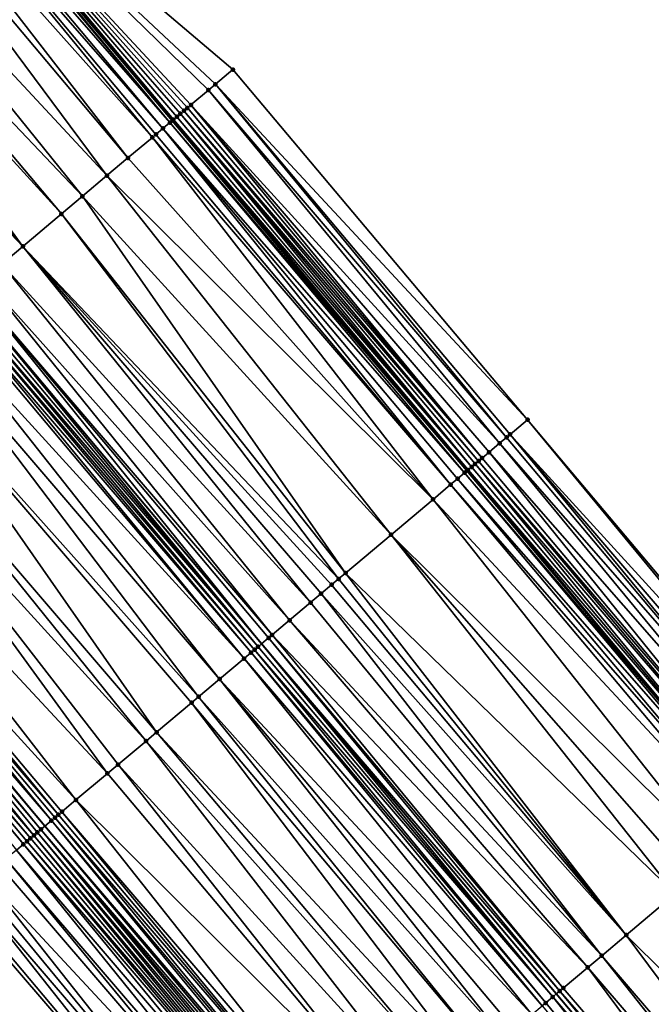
# Model space of a CAD drawing. Header units: feet. Extents: x 2004186 to 2014793, y 836912 to 864902.
# Tile 451 of 656: x 2008059 to 2008087, y 851182 to 851225. Entities that reach past the tile are written whole.
import ezdxf

# ---------------------------------------------------------------- set-up
doc = ezdxf.new("R2010")
doc.units = ezdxf.units.FT
doc.header["$LTSCALE"] = 100
doc.header["$MEASUREMENT"] = 0
for name, color, linetype, lineweight in [('EP_Travel Lane', 5, 'Continuous', 40), ('GPL_Skip Line', 2, 'Continuous', 40), ('Road Shots', 4, 'Continuous', 200), ('Road X-Section', 30, 'Continuous', 13)]:
    doc.layers.add(name, color=color, linetype=linetype, lineweight=lineweight)
doc.layers.add('I-77 SB_MM21-27-Surface-Border', color=7, linetype='Continuous')
doc.layers.add('I-77 SB_MM21-27-Surface-TIN', color=7, linetype='Continuous')

msp = doc.modelspace()

# ---------------------------------------------------------------- linework, layer by layer
at = {"layer": 'EP_Travel Lane'}
for points in [[(2008137.537942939, 851097.8331091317, 431.5089048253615), (2008124.675411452, 851113.1481783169, 431.575924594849), (2008111.81300933, 851128.4630934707, 431.6940132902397), (2008098.950484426, 851143.7781548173, 431.7636693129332), (2008086.087955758, 851159.0932206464, 431.8318016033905), (2008073.225452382, 851174.40825636, 431.9099365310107), (2008060.362915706, 851189.723331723, 431.9749316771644), (2008047.50041343, 851205.0383661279, 432.0535116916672), (2008034.631095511, 851220.3639636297, 432.1334732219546), (2008021.77051637, 851235.6806376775, 432.2042453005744), (2008008.909944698, 851250.9973028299, 432.2782814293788), (2007996.049402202, 851266.3139332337, 432.3652267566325), (2007983.188806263, 851281.6306272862, 432.4285804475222), (2007970.328254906, 851296.9472682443, 432.5115823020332), (2007957.471429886, 851312.2471085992, 432.5908229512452), (2007944.582377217, 851327.5398192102, 432.6646370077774), (2007931.693373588, 851342.8324716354, 432.7575893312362)], [(2008168.975943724, 851098.1519563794, 431.4982138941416), (2008156.096774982, 851113.4519299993, 431.5766778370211), (2008143.21474056, 851128.7505422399, 431.6521320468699), (2008130.332736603, 851144.0491183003, 431.7395682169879), (2008117.450719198, 851159.3477103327, 431.8216904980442), (2008104.568692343, 851174.6463135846, 431.9001265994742), (2008091.686671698, 851189.9449094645, 431.9809875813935), (2008078.804630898, 851205.2435292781, 432.0539081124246), (2008065.922593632, 851220.5421448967, 432.1282099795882), (2008053.047098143, 851235.83065197, 432.1888794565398), (2008040.16320563, 851251.1277078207, 432.2679132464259), (2008027.279285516, 851266.4247964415, 432.3348183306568), (2008014.395405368, 851281.7218376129, 432.4192990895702), (2008001.5114632, 851297.0189524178, 432.476463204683), (2007988.627579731, 851312.3159975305, 432.5595114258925), (2007975.73898233, 851327.6280326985, 432.6249434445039), (2007962.876371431, 851342.9429631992, 432.7072219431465)]]:
    msp.add_polyline3d(points, dxfattribs=at)
at = {"layer": 'GPL_Skip Line'}
msp.add_polyline3d([(2008147.100408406, 851105.8798665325, 431.7113844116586), (2008134.222225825, 851121.1818336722, 431.7648427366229), (2008121.344210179, 851136.4836024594, 431.8840917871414), (2008108.466087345, 851151.7854986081, 431.9610968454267), (2008095.58793975, 851167.0874241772, 432.0283434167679), (2008082.709818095, 851182.3893189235, 432.1058136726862), (2008069.831709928, 851197.6911976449, 432.1885990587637), (2008056.953592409, 851212.9930874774, 432.2676991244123), (2008044.085184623, 851228.3031301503, 432.3476371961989), (2008031.222611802, 851243.6181908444, 432.4051257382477), (2008018.360092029, 851258.933188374, 432.4860234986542), (2008005.497594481, 851274.2481594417, 432.576728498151), (2007992.634994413, 851289.5632525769, 432.6221940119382), (2007979.772513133, 851304.878204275, 432.7200773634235), (2007966.90585172, 851320.1897797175, 432.7869067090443), (2007954.024274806, 851335.4887410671, 432.8691550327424)], dxfattribs=at)
at = {"layer": 'I-77 SB_MM21-27-Surface-Border', "color": 3, "linetype": 'ByBlock', "lineweight": -2}
for points in [[(2008135.776214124, 851096.3508253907, 431.4326714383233), (2008122.285934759, 851111.1376832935, 431.4796372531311), (2008109.86700663, 851126.8257662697, 431.6096192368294), (2008096.223667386, 851141.4838892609, 431.6409532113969), (2008082.886435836, 851156.3994964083, 431.6988415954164), (2008069.549164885, 851171.3151503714, 431.7412308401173), (2008056.517974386, 851186.4883208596, 431.7994881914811), (2008043.48677521, 851201.6615016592, 431.8543413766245), (2008030.606952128, 851216.9851245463, 431.9389049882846), (2008017.744442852, 851232.3001095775, 432.0244525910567), (2008005.035125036, 851247.7436729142, 432.127716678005), (2007992.325728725, 851263.1873297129, 432.1963884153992), (2007980.229009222, 851279.1454057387, 432.2968142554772), (2007966.906955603, 851294.0746200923, 432.3422845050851), (2007954.206657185, 851309.4991080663, 432.4166527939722), (2007943.161217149, 851326.3435795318, 432.5948221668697), (2007928.902533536, 851340.4834130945, 432.6035310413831)], [(2007977.767407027, 851329.336725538, 432.475256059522), (2007990.798725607, 851314.140096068, 432.4224696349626), (2008004.120595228, 851299.2111007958, 432.2957558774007), (2008016.983180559, 851283.8960252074, 432.2437961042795), (2008029.998765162, 851268.7097567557, 432.1247981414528), (2008042.861319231, 851253.3947183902, 432.0590101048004), (2008053.120732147, 851235.8925228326, 432.1827313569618), (2008068.582184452, 851222.7816445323, 431.8991331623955), (2008081.460352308, 851207.4796948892, 431.8398852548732), (2008094.338488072, 851192.1777833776, 431.7679758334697), (2008106.604688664, 851176.3605705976, 431.7532943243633), (2008119.941802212, 851161.4451036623, 431.6488435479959), (2008132.360941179, 851145.7567701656, 431.6019749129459), (2008144.933063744, 851130.197262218, 431.5407028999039), (2008157.964156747, 851115.0242075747, 431.4439957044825), (2008171.606978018, 851100.3674021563, 431.3233325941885)]]:
    msp.add_polyline3d(points, dxfattribs=at)
at = {"layer": 'I-77 SB_MM21-27-Surface-TIN', "color": 128, "linetype": 'ByBlock', "lineweight": -2}
for points in [[(2008053.120732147, 851235.8925228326, 432.1827313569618), (2008053.047098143, 851235.83065197, 432.1888794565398), (2008065.922593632, 851220.5421448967, 432.1282099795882)], [(2008065.98141055, 851220.5916728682, 432.122875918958), (2008053.120732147, 851235.8925228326, 432.1827313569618), (2008065.922593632, 851220.5421448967, 432.1282099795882)], [(2008067.817282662, 851222.1374975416, 431.9774370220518), (2008053.120732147, 851235.8925228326, 432.1827313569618), (2008067.511301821, 851221.8798626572, 432.0008273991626)], [(2008067.511301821, 851221.8798626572, 432.0008273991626), (2008053.120732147, 851235.8925228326, 432.1827313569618), (2008066.746404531, 851221.2357103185, 432.0809050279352)], [(2008066.746404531, 851221.2357103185, 432.0809050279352), (2008053.120732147, 851235.8925228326, 432.1827313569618), (2008066.593429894, 851221.106874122, 432.0988206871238)], [(2008066.593429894, 851221.106874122, 432.0988206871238), (2008053.120732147, 851235.8925228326, 432.1827313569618), (2008066.440443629, 851220.9780517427, 432.1121534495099)], [(2008066.440443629, 851220.9780517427, 432.1121534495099), (2008053.120732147, 851235.8925228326, 432.1827313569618), (2008066.287439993, 851220.8492500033, 432.1186401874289)], [(2008066.287439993, 851220.8492500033, 432.1186401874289), (2008053.120732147, 851235.8925228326, 432.1827313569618), (2008066.134415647, 851220.7204728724, 432.1169646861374)], [(2008066.134415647, 851220.7204728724, 432.1169646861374), (2008053.120732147, 851235.8925228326, 432.1827313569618), (2008065.98141055, 851220.5916728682, 432.122875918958)], [(2008067.817282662, 851222.1374975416, 431.9774370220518), (2008068.582184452, 851222.7816445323, 431.8991331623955), (2008053.120732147, 851235.8925228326, 432.1827313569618)], [(2008065.522409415, 851220.205256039, 432.1461874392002), (2008052.661337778, 851235.5065735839, 432.208878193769), (2008052.355049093, 851235.249304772, 432.214936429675)], [(2008065.828425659, 851220.4628488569, 432.1367499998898), (2008052.967609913, 851235.7638621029, 432.1955163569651), (2008052.661337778, 851235.5065735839, 432.208878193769)], [(2008065.828425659, 851220.4628488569, 432.1367499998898), (2008052.661337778, 851235.5065735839, 432.208878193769), (2008065.522409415, 851220.205256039, 432.1461874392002)], [(2008065.828425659, 851220.4628488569, 432.1367499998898), (2008053.047098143, 851235.83065197, 432.1888794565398), (2008052.967609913, 851235.7638621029, 432.1955163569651)], [(2008065.828425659, 851220.4628488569, 432.1367499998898), (2008065.922593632, 851220.5421448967, 432.1282099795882), (2008053.047098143, 851235.83065197, 432.1888794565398)], [(2008065.063358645, 851219.8188981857, 432.1499374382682), (2008052.355049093, 851235.249304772, 432.214936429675), (2008051.742487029, 851234.7347489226, 432.233807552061)], [(2008065.522409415, 851220.205256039, 432.1461874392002), (2008052.355049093, 851235.249304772, 432.214936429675), (2008065.216367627, 851219.947693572, 432.1455579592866)], [(2008065.216367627, 851219.947693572, 432.1455579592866), (2008052.355049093, 851235.249304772, 432.214936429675), (2008065.063358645, 851219.8188981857, 432.1499374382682)], [(2008063.992279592, 851218.9173497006, 432.1742195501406), (2008051.742487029, 851234.7347489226, 432.233807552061), (2008051.12991111, 851234.22020957, 432.2465646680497)], [(2008065.063358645, 851219.8188981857, 432.1499374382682), (2008051.742487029, 851234.7347489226, 432.233807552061), (2008063.992279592, 851218.9173497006, 432.1742195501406)], [(2008063.074190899, 851218.1446187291, 432.1867827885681), (2008051.12991111, 851234.22020957, 432.2465646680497), (2008049.445311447, 851232.8052452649, 432.2746370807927)], [(2008063.992279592, 851218.9173497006, 432.1742195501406), (2008051.12991111, 851234.22020957, 432.2465646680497), (2008063.074190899, 851218.1446187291, 432.1867827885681)], [(2008062.003085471, 851217.2431015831, 432.2006702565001), (2008049.445311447, 851232.8052452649, 432.2746370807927), (2008048.220129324, 851231.7762026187, 432.2867875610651)], [(2008063.074190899, 851218.1446187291, 432.1867827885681), (2008049.445311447, 851232.8052452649, 432.2746370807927), (2008062.003085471, 851217.2431015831, 432.2006702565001)], [(2008061.084987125, 851216.4703820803, 432.2094294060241), (2008048.220129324, 851231.7762026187, 432.2867875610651), (2008047.607540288, 851231.2616788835, 432.2937569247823)], [(2008062.003085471, 851217.2431015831, 432.2006702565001), (2008048.220129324, 851231.7762026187, 432.2867875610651), (2008061.084987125, 851216.4703820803, 432.2094294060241)], [(2008059.401820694, 851215.0537131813, 432.2309532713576), (2008047.607540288, 851231.2616788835, 432.2937569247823), (2008046.535505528, 851230.3612670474, 432.3042109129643)], [(2008061.084987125, 851216.4703820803, 432.2094294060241), (2008047.607540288, 851231.2616788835, 432.2937569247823), (2008059.401820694, 851215.0537131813, 432.2309532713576)], [(2008059.401820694, 851215.0537131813, 432.2309532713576), (2008046.535505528, 851230.3612670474, 432.3042109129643), (2008045.616633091, 851229.5894682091, 432.3195699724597)], [(2008059.401820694, 851215.0537131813, 432.2309532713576), (2008045.616633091, 851229.5894682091, 432.3195699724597), (2008058.483740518, 851214.2809720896, 432.246873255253)], [(2008067.817282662, 851222.1374975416, 431.9774370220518), (2008081.460352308, 851207.4796948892, 431.8398852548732), (2008068.582184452, 851222.7816445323, 431.8991331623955)], [(2008067.817282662, 851222.1374975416, 431.9774370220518), (2008067.511301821, 851221.8798626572, 432.0008273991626), (2008080.542431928, 851206.7067639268, 431.9187814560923)], [(2008067.817282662, 851222.1374975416, 431.9774370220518), (2008080.695424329, 851206.8355790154, 431.9078671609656), (2008081.460352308, 851207.4796948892, 431.8398852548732)], [(2008067.817282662, 851222.1374975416, 431.9774370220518), (2008080.542431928, 851206.7067639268, 431.9187814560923), (2008080.695424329, 851206.8355790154, 431.9078671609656)], [(2008067.511301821, 851221.8798626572, 432.0008273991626), (2008066.746404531, 851221.2357103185, 432.0809050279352), (2008080.236466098, 851206.4491112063, 431.9480873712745)], [(2008067.511301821, 851221.8798626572, 432.0008273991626), (2008080.236466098, 851206.4491112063, 431.9480873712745), (2008080.542431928, 851206.7067639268, 431.9187814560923)], [(2008066.287439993, 851220.8492500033, 432.1186401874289), (2008066.134415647, 851220.7204728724, 432.1169646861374), (2008079.012531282, 851205.4185852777, 432.0371332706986)], [(2008066.440443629, 851220.9780517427, 432.1121534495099), (2008066.287439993, 851220.8492500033, 432.1186401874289), (2008079.318551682, 851205.6761731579, 432.0293339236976)], [(2008066.287439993, 851220.8492500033, 432.1186401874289), (2008079.165548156, 851205.5473712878, 432.0358638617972), (2008079.318551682, 851205.6761731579, 432.0293339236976)], [(2008066.287439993, 851220.8492500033, 432.1186401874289), (2008079.012531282, 851205.4185852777, 432.0371332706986), (2008079.165548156, 851205.5473712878, 432.0358638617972)], [(2008066.593429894, 851221.106874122, 432.0988206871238), (2008066.440443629, 851220.9780517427, 432.1121534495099), (2008079.471544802, 851205.804987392, 432.0187031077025)], [(2008066.440443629, 851220.9780517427, 432.1121534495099), (2008079.318551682, 851205.6761731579, 432.0293339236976), (2008079.471544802, 851205.804987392, 432.0187031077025)], [(2008066.746404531, 851221.2357103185, 432.0809050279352), (2008066.593429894, 851221.106874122, 432.0988206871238), (2008079.471544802, 851205.804987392, 432.0187031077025)], [(2008066.746404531, 851221.2357103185, 432.0809050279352), (2008079.777504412, 851206.0626475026, 431.9869458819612), (2008080.236466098, 851206.4491112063, 431.9480873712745)], [(2008066.746404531, 851221.2357103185, 432.0809050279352), (2008079.471544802, 851205.804987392, 432.0187031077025), (2008079.777504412, 851206.0626475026, 431.9869458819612)], [(2008065.828425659, 851220.4628488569, 432.1367499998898), (2008065.522409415, 851220.205256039, 432.1461874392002), (2008078.706559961, 851205.1609390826, 432.0642748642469)], [(2008065.828425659, 851220.4628488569, 432.1367499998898), (2008078.804630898, 851205.2435292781, 432.0539081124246), (2008065.922593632, 851220.5421448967, 432.1282099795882)], [(2008065.828425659, 851220.4628488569, 432.1367499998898), (2008078.706559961, 851205.1609390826, 432.0642748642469), (2008078.804630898, 851205.2435292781, 432.0539081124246)], [(2008065.98141055, 851220.5916728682, 432.122875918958), (2008065.922593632, 851220.5421448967, 432.1282099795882), (2008078.859539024, 851205.2897700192, 432.0481039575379)], [(2008078.859539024, 851205.2897700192, 432.0481039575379), (2008065.922593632, 851220.5421448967, 432.1282099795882), (2008078.804630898, 851205.2435292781, 432.0539081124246)], [(2008066.134415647, 851220.7204728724, 432.1169646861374), (2008065.98141055, 851220.5916728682, 432.122875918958), (2008079.012531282, 851205.4185852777, 432.0371332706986)], [(2008065.98141055, 851220.5916728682, 432.122875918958), (2008078.859539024, 851205.2897700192, 432.0481039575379), (2008079.012531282, 851205.4185852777, 432.0371332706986)], [(2008065.522409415, 851220.205256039, 432.1461874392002), (2008065.216367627, 851219.947693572, 432.1455579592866), (2008078.09450278, 851204.6457827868, 432.0734173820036)], [(2008065.522409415, 851220.205256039, 432.1461874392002), (2008078.400543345, 851204.9033467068, 432.0735653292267), (2008078.706559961, 851205.1609390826, 432.0642748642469)], [(2008065.522409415, 851220.205256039, 432.1461874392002), (2008078.09450278, 851204.6457827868, 432.0734173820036), (2008078.400543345, 851204.9033467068, 432.0735653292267)], [(2008065.063358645, 851219.8188981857, 432.1499374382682), (2008063.992279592, 851218.9173497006, 432.1742195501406), (2008077.329449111, 851204.0018162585, 432.0918635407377)], [(2008065.216367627, 851219.947693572, 432.1455579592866), (2008065.063358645, 851219.8188981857, 432.1499374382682), (2008078.09450278, 851204.6457827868, 432.0734173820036)], [(2008065.063358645, 851219.8188981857, 432.1499374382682), (2008077.329449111, 851204.0018162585, 432.0918635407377), (2008078.09450278, 851204.6457827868, 432.0734173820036)], [(2008063.992279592, 851218.9173497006, 432.1742195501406), (2008063.074190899, 851218.1446187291, 432.1867827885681), (2008077.329449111, 851204.0018162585, 432.0918635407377)], [(2008063.074190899, 851218.1446187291, 432.1867827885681), (2008062.003085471, 851217.2431015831, 432.2006702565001), (2008075.493267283, 851202.4563595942, 432.115237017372)], [(2008063.074190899, 851218.1446187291, 432.1867827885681), (2008075.493267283, 851202.4563595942, 432.115237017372), (2008077.329449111, 851204.0018162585, 432.0918635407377)], [(2008062.003085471, 851217.2431015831, 432.2006702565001), (2008061.084987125, 851216.4703820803, 432.2094294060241), (2008073.504052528, 851200.7821359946, 432.1335530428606)], [(2008062.003085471, 851217.2431015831, 432.2006702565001), (2008073.504052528, 851200.7821359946, 432.1335530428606), (2008075.493267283, 851202.4563595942, 432.115237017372)], [(2008061.084987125, 851216.4703820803, 432.2094294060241), (2008059.401820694, 851215.0537131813, 432.2309532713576), (2008073.198019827, 851200.5245627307, 432.1365043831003)], [(2008061.084987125, 851216.4703820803, 432.2094294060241), (2008073.198019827, 851200.5245627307, 432.1365043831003), (2008073.504052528, 851200.7821359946, 432.1335530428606)], [(2008059.401820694, 851215.0537131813, 432.2309532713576), (2008058.483740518, 851214.2809720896, 432.246873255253), (2008071.973893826, 851199.4942639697, 432.1502021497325)], [(2008059.401820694, 851215.0537131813, 432.2309532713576), (2008072.891986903, 851200.2669897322, 432.1393677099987), (2008073.198019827, 851200.5245627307, 432.1365043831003)], [(2008059.401820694, 851215.0537131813, 432.2309532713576), (2008072.432940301, 851199.880626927, 432.1447596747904), (2008072.891986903, 851200.2669897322, 432.1393677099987)], [(2008059.401820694, 851215.0537131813, 432.2309532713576), (2008071.973893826, 851199.4942639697, 432.1502021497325), (2008072.432940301, 851199.880626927, 432.1447596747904)], [(2008058.483740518, 851214.2809720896, 432.246873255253), (2008057.718684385, 851213.6370084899, 432.2643489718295), (2008071.05581848, 851198.7215171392, 432.1680244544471)], [(2008058.483740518, 851214.2809720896, 432.246873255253), (2008071.05581848, 851198.7215171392, 432.1680244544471), (2008071.973893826, 851199.4942639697, 432.1502021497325)], [(2008057.718684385, 851213.6370084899, 432.2643489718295), (2008057.259644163, 851213.2506381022, 432.2722565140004), (2008070.290770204, 851198.0775442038, 432.1885958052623)], [(2008057.718684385, 851213.6370084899, 432.2643489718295), (2008070.290770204, 851198.0775442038, 432.1885958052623), (2008071.05581848, 851198.7215171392, 432.1680244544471)], [(2008057.259644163, 851213.2506381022, 432.2722565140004), (2008056.953592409, 851212.9930874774, 432.2676991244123), (2008069.831709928, 851197.6911976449, 432.1885990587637)], [(2008057.259644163, 851213.2506381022, 432.2722565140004), (2008069.831709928, 851197.6911976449, 432.1885990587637), (2008070.137753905, 851197.9487575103, 432.1900918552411)], [(2008057.259644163, 851213.2506381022, 432.2722565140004), (2008070.137753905, 851197.9487575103, 432.1900918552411), (2008070.290770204, 851198.0775442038, 432.1885958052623)], [(2008056.647558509, 851212.7355156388, 432.2701780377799), (2008056.494557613, 851212.6067106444, 432.2777444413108), (2008069.525679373, 851197.4336218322, 432.1923958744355)], [(2008056.800566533, 851212.8643121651, 432.2654204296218), (2008056.647558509, 851212.7355156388, 432.2701780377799), (2008069.67868794, 851197.5624177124, 432.1878526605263)], [(2008056.647558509, 851212.7355156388, 432.2701780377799), (2008069.525679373, 851197.4336218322, 432.1923958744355), (2008069.67868794, 851197.5624177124, 432.1878526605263)], [(2008056.800566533, 851212.8643121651, 432.2654204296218), (2008069.67868794, 851197.5624177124, 432.1878526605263), (2008056.953592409, 851212.9930874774, 432.2676991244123)], [(2008069.67868794, 851197.5624177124, 432.1878526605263), (2008069.831709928, 851197.6911976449, 432.1885990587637), (2008056.953592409, 851212.9930874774, 432.2676991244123)], [(2008056.188514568, 851212.3491496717, 432.2766193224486), (2008055.576400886, 851211.8340605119, 432.2634946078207), (2008069.066611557, 851197.0472842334, 432.1894272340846)], [(2008056.341539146, 851212.4779265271, 432.2783862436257), (2008056.188514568, 851212.3491496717, 432.2766193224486), (2008069.066611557, 851197.0472842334, 432.1894272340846)], [(2008056.494557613, 851212.6067106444, 432.2777444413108), (2008056.341539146, 851212.4779265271, 432.2783862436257), (2008069.372660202, 851197.304838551, 432.1927601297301)], [(2008056.341539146, 851212.4779265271, 432.2783862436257), (2008069.066611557, 851197.0472842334, 432.1894272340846), (2008069.372660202, 851197.304838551, 432.1927601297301)], [(2008056.494557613, 851212.6067106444, 432.2777444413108), (2008069.372660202, 851197.304838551, 432.1927601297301), (2008069.525679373, 851197.4336218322, 432.1923958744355)], [(2008055.576400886, 851211.8340605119, 432.2634946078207), (2008054.964271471, 851211.3189900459, 432.2441694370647), (2008067.995400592, 851196.1458924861, 432.1617203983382)], [(2008055.576400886, 851211.8340605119, 432.2634946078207), (2008067.995400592, 851196.1458924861, 432.1617203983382), (2008069.066611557, 851197.0472842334, 432.1894272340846)], [(2008067.077227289, 851195.3732620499, 432.140936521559), (2008054.964271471, 851211.3189900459, 432.2441694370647), (2008053.740029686, 851210.2888288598, 432.2122370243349)], [(2008067.995400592, 851196.1458924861, 432.1617203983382), (2008054.964271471, 851211.3189900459, 432.2441694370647), (2008067.077227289, 851195.3732620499, 432.140936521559)], [(2008065.240896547, 851193.8279823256, 432.1056215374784), (2008053.740029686, 851210.2888288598, 432.2122370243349), (2008052.209736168, 851209.001117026, 432.1757547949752)], [(2008067.077227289, 851195.3732620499, 432.140936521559), (2008053.740029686, 851210.2888288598, 432.2122370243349), (2008066.771176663, 851195.1157100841, 432.136823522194)], [(2008066.771176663, 851195.1157100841, 432.136823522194), (2008053.740029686, 851210.2888288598, 432.2122370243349), (2008065.240896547, 851193.8279823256, 432.1056215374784)], [(2008064.781804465, 851193.4416735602, 432.093089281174), (2008052.209736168, 851209.001117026, 432.1757547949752), (2008051.291553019, 851208.2284982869, 432.1510921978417)], [(2008065.240896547, 851193.8279823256, 432.1056215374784), (2008052.209736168, 851209.001117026, 432.1757547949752), (2008064.781804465, 851193.4416735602, 432.093089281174)], [(2008063.098482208, 851192.0251898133, 432.0531989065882), (2008051.291553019, 851208.2284982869, 432.1510921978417), (2008049.455206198, 851206.6832376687, 432.1094421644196)], [(2008064.781804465, 851193.4416735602, 432.093089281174), (2008051.291553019, 851208.2284982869, 432.1510921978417), (2008063.557564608, 851192.411510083, 432.0619153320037)], [(2008063.557564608, 851192.411510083, 432.0619153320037), (2008051.291553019, 851208.2284982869, 432.1510921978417), (2008063.098482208, 851192.0251898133, 432.0531989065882)], [(2008081.460352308, 851207.4796948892, 431.8398852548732), (2008080.695424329, 851206.8355790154, 431.9078671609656), (2008094.185500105, 851192.0489630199, 431.7806378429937)], [(2008081.460352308, 851207.4796948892, 431.8398852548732), (2008094.185500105, 851192.0489630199, 431.7806378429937), (2008094.338488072, 851192.1777833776, 431.7679758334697)], [(2008061.721233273, 851190.8662310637, 432.0263665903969), (2008049.455206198, 851206.6832376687, 432.1094421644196), (2008048.230993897, 851205.6530414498, 432.0891296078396)], [(2008063.098482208, 851192.0251898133, 432.0531989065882), (2008049.455206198, 851206.6832376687, 432.1094421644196), (2008061.721233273, 851190.8662310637, 432.0263665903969)], [(2008080.542431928, 851206.7067639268, 431.9187814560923), (2008080.236466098, 851206.4491112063, 431.9480873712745), (2008093.420566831, 851191.4048534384, 431.8465327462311)], [(2008080.695424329, 851206.8355790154, 431.9078671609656), (2008080.542431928, 851206.7067639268, 431.9187814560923), (2008093.420566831, 851191.4048534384, 431.8465327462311)], [(2008080.695424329, 851206.8355790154, 431.9078671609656), (2008093.726545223, 851191.6624912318, 431.8221778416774), (2008094.185500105, 851192.0489630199, 431.7806378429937)], [(2008080.695424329, 851206.8355790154, 431.9078671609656), (2008093.420566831, 851191.4048534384, 431.8465327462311), (2008093.726545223, 851191.6624912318, 431.8221778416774)], [(2008080.236466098, 851206.4491112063, 431.9480873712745), (2008079.777504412, 851206.0626475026, 431.9869458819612), (2008092.961614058, 851191.0183791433, 431.8889042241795)], [(2008080.236466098, 851206.4491112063, 431.9480873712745), (2008092.961614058, 851191.0183791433, 431.8889042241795), (2008093.420566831, 851191.4048534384, 431.8465327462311)], [(2008079.471544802, 851205.804987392, 432.0187031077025), (2008079.318551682, 851205.6761731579, 432.0293339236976), (2008092.34965809, 851190.5031025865, 431.9379356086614)], [(2008079.777504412, 851206.0626475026, 431.9869458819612), (2008079.471544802, 851205.804987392, 432.0187031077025), (2008092.34965809, 851190.5031025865, 431.9379356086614)], [(2008079.777504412, 851206.0626475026, 431.9869458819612), (2008092.34965809, 851190.5031025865, 431.9379356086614), (2008092.961614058, 851191.0183791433, 431.8889042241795)], [(2008060.650031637, 851189.9648282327, 432.0023360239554), (2008047.924928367, 851205.3955071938, 432.079142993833), (2008047.771901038, 851205.2667336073, 432.076291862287)], [(2008060.956093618, 851190.2223667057, 432.0109243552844), (2008048.230993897, 851205.6530414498, 432.0891296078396), (2008047.924928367, 851205.3955071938, 432.079142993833)], [(2008060.956093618, 851190.2223667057, 432.0109243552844), (2008047.924928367, 851205.3955071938, 432.079142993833), (2008060.803067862, 851190.0935912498, 432.0086930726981)], [(2008060.803067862, 851190.0935912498, 432.0086930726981), (2008047.924928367, 851205.3955071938, 432.079142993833), (2008060.650031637, 851189.9648282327, 432.0023360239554)], [(2008061.721233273, 851190.8662310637, 432.0263665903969), (2008048.230993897, 851205.6530414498, 432.0891296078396), (2008061.109127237, 851190.3511328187, 432.0162544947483)], [(2008061.109127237, 851190.3511328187, 432.0162544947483), (2008048.230993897, 851205.6530414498, 432.0891296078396), (2008060.956093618, 851190.2223667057, 432.0109243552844)], [(2008079.012531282, 851205.4185852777, 432.0371332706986), (2008078.859539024, 851205.2897700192, 432.0481039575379), (2008091.890658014, 851190.1166844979, 431.9616643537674)], [(2008079.165548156, 851205.5473712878, 432.0358638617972), (2008079.012531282, 851205.4185852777, 432.0371332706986), (2008091.890658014, 851190.1166844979, 431.9616643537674)], [(2008079.318551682, 851205.6761731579, 432.0293339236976), (2008079.165548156, 851205.5473712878, 432.0358638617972), (2008092.19666246, 851190.374291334, 431.9475775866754)], [(2008079.165548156, 851205.5473712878, 432.0358638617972), (2008091.890658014, 851190.1166844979, 431.9616643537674), (2008092.19666246, 851190.374291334, 431.9475775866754)], [(2008079.318551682, 851205.6761731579, 432.0293339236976), (2008092.19666246, 851190.374291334, 431.9475775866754), (2008092.34965809, 851190.5031025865, 431.9379356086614)], [(2008060.19086015, 851189.5786138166, 431.9585094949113), (2008047.465791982, 851205.0092510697, 432.0491508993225), (2008047.312728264, 851204.8805207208, 432.0319584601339)], [(2008047.465791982, 851205.0092510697, 432.0491508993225), (2008060.362915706, 851189.723331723, 431.9749316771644), (2008047.50041343, 851205.0383661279, 432.0535116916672)], [(2008060.19086015, 851189.5786138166, 431.9585094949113), (2008060.362915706, 851189.723331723, 431.9749316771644), (2008047.465791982, 851205.0092510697, 432.0491508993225)], [(2008047.618860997, 851205.1379751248, 432.068430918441), (2008047.50041343, 851205.0383661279, 432.0535116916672), (2008060.362915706, 851189.723331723, 431.9749316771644)], [(2008060.650031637, 851189.9648282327, 432.0023360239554), (2008047.771901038, 851205.2667336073, 432.076291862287), (2008047.618860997, 851205.1379751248, 432.068430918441)], [(2008060.650031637, 851189.9648282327, 432.0023360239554), (2008047.618860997, 851205.1379751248, 432.068430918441), (2008060.362915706, 851189.723331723, 431.9749316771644)], [(2008078.400543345, 851204.9033467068, 432.0735653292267), (2008078.09450278, 851204.6457827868, 432.0734173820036), (2008091.278678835, 851189.6014355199, 432.0015482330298)], [(2008078.706559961, 851205.1609390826, 432.0642748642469), (2008078.400543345, 851204.9033467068, 432.0735653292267), (2008091.584691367, 851189.8590327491, 431.9906479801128)], [(2008078.400543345, 851204.9033467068, 432.0735653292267), (2008091.278678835, 851189.6014355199, 432.0015482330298), (2008091.584691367, 851189.8590327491, 431.9906479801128)], [(2008078.706559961, 851205.1609390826, 432.0642748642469), (2008091.686671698, 851189.9449094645, 431.9809875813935), (2008078.804630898, 851205.2435292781, 432.0539081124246)], [(2008078.706559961, 851205.1609390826, 432.0642748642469), (2008091.584691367, 851189.8590327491, 431.9906479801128), (2008091.686671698, 851189.9449094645, 431.9809875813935)], [(2008078.859539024, 851205.2897700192, 432.0481039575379), (2008078.804630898, 851205.2435292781, 432.0539081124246), (2008091.686671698, 851189.9449094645, 431.9809875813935)], [(2008078.859539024, 851205.2897700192, 432.0481039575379), (2008091.686671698, 851189.9449094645, 431.9809875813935), (2008091.890658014, 851190.1166844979, 431.9616643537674)], [(2008059.731748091, 851189.192328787, 431.9381045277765), (2008046.853666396, 851204.494176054, 432.0313347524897), (2008046.700637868, 851204.3654038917, 432.0280112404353)], [(2008059.884774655, 851189.321103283, 431.9406541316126), (2008047.312728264, 851204.8805207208, 432.0319584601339), (2008046.853666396, 851204.494176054, 432.0313347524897)], [(2008059.884774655, 851189.321103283, 431.9406541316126), (2008046.853666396, 851204.494176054, 432.0313347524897), (2008059.731748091, 851189.192328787, 431.9381045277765)], [(2008060.19086015, 851189.5786138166, 431.9585094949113), (2008047.312728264, 851204.8805207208, 432.0319584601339), (2008060.037811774, 851189.4498652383, 431.9473633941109)], [(2008060.037811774, 851189.4498652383, 431.9473633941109), (2008047.312728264, 851204.8805207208, 432.0319584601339), (2008059.884774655, 851189.321103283, 431.9406541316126)], [(2008078.09450278, 851204.6457827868, 432.0734173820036), (2008077.329449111, 851204.0018162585, 432.0918635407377), (2008090.972642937, 851189.3438660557, 432.0032392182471)], [(2008078.09450278, 851204.6457827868, 432.0734173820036), (2008090.972642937, 851189.3438660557, 432.0032392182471), (2008091.278678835, 851189.6014355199, 432.0015482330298)], [(2008059.425722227, 851188.9347474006, 431.9437499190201), (2008046.700637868, 851204.3654038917, 432.0280112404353), (2008046.547602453, 851204.2366399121, 432.0219736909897)], [(2008059.425722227, 851188.9347474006, 431.9437499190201), (2008046.547602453, 851204.2366399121, 432.0219736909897), (2008059.119660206, 851188.6772089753, 431.9351458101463)], [(2008059.731748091, 851189.192328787, 431.9381045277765), (2008046.700637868, 851204.3654038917, 432.0280112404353), (2008059.578742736, 851189.0635290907, 431.9439133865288)], [(2008059.578742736, 851189.0635290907, 431.9439133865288), (2008046.700637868, 851204.3654038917, 432.0280112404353), (2008059.425722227, 851188.9347474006, 431.9437499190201)], [(2008077.329449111, 851204.0018162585, 432.0918635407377), (2008075.493267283, 851202.4563595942, 432.115237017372), (2008089.748529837, 851188.3135519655, 432.0220214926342)], [(2008077.329449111, 851204.0018162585, 432.0918635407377), (2008089.748529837, 851188.3135519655, 432.0220214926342), (2008090.972642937, 851189.3438660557, 432.0032392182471)], [(2008075.493267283, 851202.4563595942, 432.115237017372), (2008073.504052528, 851200.7821359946, 432.1335530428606), (2008087.912328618, 851186.7681183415, 432.037752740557)], [(2008075.493267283, 851202.4563595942, 432.115237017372), (2008088.677417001, 851187.4120436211, 432.0329881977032), (2008089.748529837, 851188.3135519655, 432.0220214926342)], [(2008075.493267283, 851202.4563595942, 432.115237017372), (2008087.912328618, 851186.7681183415, 432.037752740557), (2008088.677417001, 851187.4120436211, 432.0329881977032)], [(2008073.504052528, 851200.7821359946, 432.1335530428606), (2008073.198019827, 851200.5245627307, 432.1365043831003), (2008085.770093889, 851184.9651124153, 432.0561164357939)], [(2008073.504052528, 851200.7821359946, 432.1335530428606), (2008085.770093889, 851184.9651124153, 432.0561164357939), (2008087.912328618, 851186.7681183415, 432.037752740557)], [(2008072.891986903, 851200.2669897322, 432.1393677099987), (2008072.432940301, 851199.880626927, 432.1447596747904), (2008085.770093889, 851184.9651124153, 432.0561164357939)], [(2008073.198019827, 851200.5245627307, 432.1365043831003), (2008072.891986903, 851200.2669897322, 432.1393677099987), (2008085.770093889, 851184.9651124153, 432.0561164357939)], [(2008072.432940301, 851199.880626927, 432.1447596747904), (2008071.973893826, 851199.4942639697, 432.1502021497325), (2008084.69899199, 851184.0635910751, 432.0713936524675)], [(2008072.432940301, 851199.880626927, 432.1447596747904), (2008084.69899199, 851184.0635910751, 432.0713936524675), (2008085.770093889, 851184.9651124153, 432.0561164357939)], [(2008071.973893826, 851199.4942639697, 432.1502021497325), (2008071.05581848, 851198.7215171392, 432.1680244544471), (2008084.69899199, 851184.0635910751, 432.0713936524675)], [(2008071.05581848, 851198.7215171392, 432.1680244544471), (2008070.290770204, 851198.0775442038, 432.1885958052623), (2008084.086944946, 851183.5484227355, 432.0845309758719)], [(2008071.05581848, 851198.7215171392, 432.1680244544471), (2008084.086944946, 851183.5484227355, 432.0845309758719), (2008084.69899199, 851184.0635910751, 432.0713936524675)], [(2008070.290770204, 851198.0775442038, 432.1885958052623), (2008070.137753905, 851197.9487575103, 432.1900918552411), (2008083.015859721, 851182.646881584, 432.1063794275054)], [(2008070.290770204, 851198.0775442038, 432.1885958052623), (2008083.015859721, 851182.646881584, 432.1063794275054), (2008084.086944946, 851183.5484227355, 432.0845309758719)], [(2008069.67868794, 851197.5624177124, 432.1878526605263), (2008082.556792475, 851182.2605433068, 432.1036358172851), (2008069.831709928, 851197.6911976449, 432.1885990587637)], [(2008070.137753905, 851197.9487575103, 432.1900918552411), (2008069.831709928, 851197.6911976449, 432.1885990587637), (2008082.862843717, 851182.5180945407, 432.1079915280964)], [(2008082.556792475, 851182.2605433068, 432.1036358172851), (2008082.709818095, 851182.3893189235, 432.1058136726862), (2008069.831709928, 851197.6911976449, 432.1885990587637)], [(2008082.862843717, 851182.5180945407, 432.1079915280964), (2008069.831709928, 851197.6911976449, 432.1885990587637), (2008082.709818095, 851182.3893189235, 432.1058136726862)], [(2008070.137753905, 851197.9487575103, 432.1900918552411), (2008082.862843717, 851182.5180945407, 432.1079915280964), (2008083.015859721, 851182.646881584, 432.1063794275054)], [(2008069.372660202, 851197.304838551, 432.1927601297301), (2008069.066611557, 851197.0472842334, 432.1894272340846), (2008082.097741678, 851181.8741854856, 432.1073746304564)], [(2008069.525679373, 851197.4336218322, 432.1923958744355), (2008069.372660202, 851197.304838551, 432.1927601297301), (2008082.250764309, 851182.0029646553, 432.1083740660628)], [(2008069.372660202, 851197.304838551, 432.1927601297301), (2008082.097741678, 851181.8741854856, 432.1073746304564), (2008082.250764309, 851182.0029646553, 432.1083740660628)], [(2008069.67868794, 851197.5624177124, 432.1878526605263), (2008069.525679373, 851197.4336218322, 432.1923958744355), (2008082.556792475, 851182.2605433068, 432.1036358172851)], [(2008069.525679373, 851197.4336218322, 432.1923958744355), (2008082.250764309, 851182.0029646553, 432.1083740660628), (2008082.556792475, 851182.2605433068, 432.1036358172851)], [(2008069.066611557, 851197.0472842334, 432.1894272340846), (2008067.995400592, 851196.1458924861, 432.1617203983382), (2008081.638660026, 851181.487864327, 432.098953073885)], [(2008069.066611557, 851197.0472842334, 432.1894272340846), (2008081.638660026, 851181.487864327, 432.098953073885), (2008082.097741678, 851181.8741854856, 432.1073746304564)], [(2008067.995400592, 851196.1458924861, 432.1617203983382), (2008067.077227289, 851195.3732620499, 432.140936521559), (2008080.414417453, 851180.4577040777, 432.0667084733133)], [(2008067.995400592, 851196.1458924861, 432.1617203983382), (2008080.873513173, 851180.8440085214, 432.0806741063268), (2008081.638660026, 851181.487864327, 432.098953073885)], [(2008067.995400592, 851196.1458924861, 432.1617203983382), (2008080.414417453, 851180.4577040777, 432.0667084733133), (2008080.873513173, 851180.8440085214, 432.0806741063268)], [(2008066.771176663, 851195.1157100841, 432.136823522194), (2008065.240896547, 851193.8279823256, 432.1056215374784), (2008078.884129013, 851179.1699862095, 432.0322259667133)], [(2008067.077227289, 851195.3732620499, 432.140936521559), (2008066.771176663, 851195.1157100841, 432.136823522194), (2008079.649268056, 851179.8138512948, 432.0474269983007)], [(2008066.771176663, 851195.1157100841, 432.136823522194), (2008078.884129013, 851179.1699862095, 432.0322259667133), (2008079.649268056, 851179.8138512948, 432.0474269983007)], [(2008067.077227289, 851195.3732620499, 432.140936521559), (2008079.649268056, 851179.8138512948, 432.0474269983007), (2008080.414417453, 851180.4577040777, 432.0667084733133)], [(2008065.240896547, 851193.8279823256, 432.1056215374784), (2008064.781804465, 851193.4416735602, 432.093089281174), (2008078.118996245, 851178.5261136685, 432.0194979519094)], [(2008065.240896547, 851193.8279823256, 432.1056215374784), (2008078.118996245, 851178.5261136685, 432.0194979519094), (2008078.884129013, 851179.1699862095, 432.0322259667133)], [(2008064.781804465, 851193.4416735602, 432.093089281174), (2008063.557564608, 851192.411510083, 432.0619153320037), (2008077.047797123, 851177.6247078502, 431.9964583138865)], [(2008064.781804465, 851193.4416735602, 432.093089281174), (2008077.047797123, 851177.6247078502, 431.9964583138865), (2008078.118996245, 851178.5261136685, 432.0194979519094)], [(2008063.098482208, 851192.0251898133, 432.0531989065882), (2008061.721233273, 851190.8662310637, 432.0263665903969), (2008075.976603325, 851176.7232957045, 431.9755173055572)], [(2008063.557564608, 851192.411510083, 432.0619153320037), (2008063.098482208, 851192.0251898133, 432.0531989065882), (2008075.976603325, 851176.7232957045, 431.9755173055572)], [(2008063.557564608, 851192.411510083, 432.0619153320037), (2008075.976603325, 851176.7232957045, 431.9755173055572), (2008077.047797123, 851177.6247078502, 431.9964583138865)], [(2008061.721233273, 851190.8662310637, 432.0263665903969), (2008061.109127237, 851190.3511328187, 432.0162544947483), (2008074.140290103, 851175.1779951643, 431.9471067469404)], [(2008061.721233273, 851190.8662310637, 432.0263665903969), (2008074.140290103, 851175.1779951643, 431.9471067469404), (2008075.976603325, 851176.7232957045, 431.9755173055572)], [(2008061.109127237, 851190.3511328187, 432.0162544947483), (2008060.956093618, 851190.2223667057, 432.0109243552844), (2008073.834235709, 851174.9204476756, 431.9415087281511)], [(2008061.109127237, 851190.3511328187, 432.0162544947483), (2008073.834235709, 851174.9204476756, 431.9415087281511), (2008074.140290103, 851175.1779951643, 431.9471067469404)], [(2008060.650031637, 851189.9648282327, 432.0023360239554), (2008060.362915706, 851189.723331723, 431.9749316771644), (2008073.375126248, 851174.5341595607, 431.9221270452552)], [(2008060.803067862, 851190.0935912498, 432.0086930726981), (2008060.650031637, 851189.9648282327, 432.0023360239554), (2008073.528170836, 851174.6629126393, 431.9317805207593)], [(2008060.650031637, 851189.9648282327, 432.0023360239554), (2008073.375126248, 851174.5341595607, 431.9221270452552), (2008073.528170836, 851174.6629126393, 431.9317805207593)], [(2008060.956093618, 851190.2223667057, 432.0109243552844), (2008060.803067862, 851190.0935912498, 432.0086930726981), (2008073.834235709, 851174.9204476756, 431.9415087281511)], [(2008060.803067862, 851190.0935912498, 432.0086930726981), (2008073.528170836, 851174.6629126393, 431.9317805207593), (2008073.834235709, 851174.9204476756, 431.9415087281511)], [(2008060.037811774, 851189.4498652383, 431.9473633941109), (2008059.884774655, 851189.321103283, 431.9406541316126), (2008072.762943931, 851174.0191519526, 431.8819520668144)], [(2008060.19086015, 851189.5786138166, 431.9585094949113), (2008060.037811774, 851189.4498652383, 431.9473633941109), (2008072.915976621, 851174.1479191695, 431.8869161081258)], [(2008060.037811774, 851189.4498652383, 431.9473633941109), (2008072.762943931, 851174.0191519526, 431.8819520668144), (2008072.915976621, 851174.1479191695, 431.8869161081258)], [(2008060.19086015, 851189.5786138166, 431.9585094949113), (2008073.225452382, 851174.40825636, 431.9099365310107), (2008060.362915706, 851189.723331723, 431.9749316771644)], [(2008060.19086015, 851189.5786138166, 431.9585094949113), (2008073.069022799, 851174.2766703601, 431.8971957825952), (2008073.225452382, 851174.40825636, 431.9099365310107)], [(2008060.19086015, 851189.5786138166, 431.9585094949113), (2008072.915976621, 851174.1479191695, 431.8869161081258), (2008073.069022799, 851174.2766703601, 431.8971957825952)], [(2008073.375126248, 851174.5341595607, 431.9221270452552), (2008060.362915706, 851189.723331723, 431.9749316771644), (2008073.225452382, 851174.40825636, 431.9099365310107)], [(2008059.578742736, 851189.0635290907, 431.9439133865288), (2008059.425722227, 851188.9347474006, 431.9437499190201), (2008072.456902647, 851173.761588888, 431.8815204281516)], [(2008059.731748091, 851189.192328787, 431.9381045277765), (2008059.578742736, 851189.0635290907, 431.9439133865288), (2008072.609926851, 851173.8903661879, 431.8831400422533)], [(2008059.578742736, 851189.0635290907, 431.9439133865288), (2008072.456902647, 851173.761588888, 431.8815204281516), (2008072.609926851, 851173.8903661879, 431.8831400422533)], [(2008059.884774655, 851189.321103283, 431.9406541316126), (2008059.731748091, 851189.192328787, 431.9381045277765), (2008072.609926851, 851173.8903661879, 431.8831400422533)], [(2008059.884774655, 851189.321103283, 431.9406541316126), (2008072.609926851, 851173.8903661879, 431.8831400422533), (2008072.762943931, 851174.0191519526, 431.8819520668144)], [(2008059.119660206, 851188.6772089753, 431.9351458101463), (2008058.660546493, 851188.290925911, 431.9140889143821), (2008071.691722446, 851173.117772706, 431.850098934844)], [(2008059.425722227, 851188.9347474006, 431.9437499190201), (2008059.119660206, 851188.6772089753, 431.9351458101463), (2008072.150830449, 851173.5040625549, 431.8689054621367)], [(2008059.119660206, 851188.6772089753, 431.9351458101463), (2008071.691722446, 851173.117772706, 431.850098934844), (2008072.150830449, 851173.5040625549, 431.8689054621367)], [(2008059.425722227, 851188.9347474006, 431.9437499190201), (2008072.150830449, 851173.5040625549, 431.8689054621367), (2008072.456902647, 851173.761588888, 431.8815204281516)], [(2008058.660546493, 851188.290925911, 431.9140889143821), (2008058.354465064, 851188.0334105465, 431.8978358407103), (2008071.385649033, 851172.8602478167, 431.8370051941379)], [(2008058.660546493, 851188.290925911, 431.9140889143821), (2008071.385649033, 851172.8602478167, 431.8370051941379), (2008071.691722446, 851173.117772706, 431.850098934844)], [(2008058.354465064, 851188.0334105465, 431.8978358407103), (2008057.742286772, 851187.5183981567, 431.8592468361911), (2008071.385649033, 851172.8602478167, 431.8370051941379)], [(2008057.436196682, 851187.2608930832, 431.8395804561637), (2008057.130119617, 851187.0033725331, 431.8250473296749), (2008070.161305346, 851171.8302077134, 431.7649098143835)], [(2008057.742286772, 851187.5183981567, 431.8592468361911), (2008057.436196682, 851187.2608930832, 431.8395804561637), (2008070.161305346, 851171.8302077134, 431.7649098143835)], [(2008057.742286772, 851187.5183981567, 431.8592468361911), (2008070.161305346, 851171.8302077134, 431.7649098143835), (2008071.385649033, 851172.8602478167, 431.8370051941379)], [(2008057.130119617, 851187.0033725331, 431.8250473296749), (2008056.671015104, 851186.6170785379, 431.8076160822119), (2008069.549164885, 851171.3151503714, 431.7412308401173)], [(2008057.130119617, 851187.0033725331, 431.8250473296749), (2008069.549164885, 851171.3151503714, 431.7412308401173), (2008070.161305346, 851171.8302077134, 431.7649098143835)], [(2008056.671015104, 851186.6170785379, 431.8076160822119), (2008056.517974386, 851186.4883208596, 431.7994881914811), (2008069.549164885, 851171.3151503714, 431.7412308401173)], [(2008087.912328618, 851186.7681183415, 432.037752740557), (2008085.770093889, 851184.9651124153, 432.0561164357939), (2008100.02536746, 851170.8222916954, 431.9672430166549)], [(2008085.770093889, 851184.9651124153, 432.0561164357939), (2008084.69899199, 851184.0635910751, 432.0713936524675), (2008097.730140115, 851168.8904709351, 431.9964365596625)], [(2008085.770093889, 851184.9651124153, 432.0561164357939), (2008097.730140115, 851168.8904709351, 431.9964365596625), (2008100.02536746, 851170.8222916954, 431.9672430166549)], [(2008084.69899199, 851184.0635910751, 432.0713936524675), (2008084.086944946, 851183.5484227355, 432.0845309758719), (2008097.118088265, 851168.3753083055, 432.0076799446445)], [(2008084.69899199, 851184.0635910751, 432.0713936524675), (2008097.118088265, 851168.3753083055, 432.0076799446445), (2008097.730140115, 851168.8904709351, 431.9964365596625)], [(2008084.086944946, 851183.5484227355, 432.0845309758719), (2008083.015859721, 851182.646881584, 432.1063794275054), (2008096.047001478, 851167.4737690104, 432.0289125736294)], [(2008084.086944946, 851183.5484227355, 432.0845309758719), (2008096.047001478, 851167.4737690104, 432.0289125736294), (2008097.118088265, 851168.3753083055, 432.0076799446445)], [(2008083.015859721, 851182.646881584, 432.1063794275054), (2008082.862843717, 851182.5180945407, 432.1079915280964), (2008096.047001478, 851167.4737690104, 432.0289125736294)], [(2008082.556792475, 851182.2605433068, 432.1036358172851), (2008082.250764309, 851182.0029646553, 432.1083740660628), (2008094.975834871, 851166.5723245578, 432.0186873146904)], [(2008082.556792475, 851182.2605433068, 432.1036358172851), (2008095.58793975, 851167.0874241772, 432.0283434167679), (2008082.709818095, 851182.3893189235, 432.1058136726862)], [(2008082.556792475, 851182.2605433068, 432.1036358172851), (2008094.975834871, 851166.5723245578, 432.0186873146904), (2008095.58793975, 851167.0874241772, 432.0283434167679)], [(2008082.862843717, 851182.5180945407, 432.1079915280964), (2008082.709818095, 851182.3893189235, 432.1058136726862), (2008095.58793975, 851167.0874241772, 432.0283434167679)], [(2008082.862843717, 851182.5180945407, 432.1079915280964), (2008095.58793975, 851167.0874241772, 432.0283434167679), (2008096.047001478, 851167.4737690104, 432.0289125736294)], [(2008082.250764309, 851182.0029646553, 432.1083740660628), (2008082.097741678, 851181.8741854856, 432.1073746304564), (2008094.975834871, 851166.5723245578, 432.0186873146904)]]:
    msp.add_3dface(points, dxfattribs=at)
at = {"layer": 'Road Shots', "lineweight": 100}
for p in [(2008068.582184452, 851222.7816445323, 431.8991331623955), (2008067.817282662, 851222.1374975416, 431.9774370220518), (2008067.511301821, 851221.8798626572, 432.0008273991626), (2008066.287439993, 851220.8492500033, 432.1186401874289), (2008066.440443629, 851220.9780517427, 432.1121534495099), (2008066.593429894, 851221.106874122, 432.0988206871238), (2008066.746404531, 851221.2357103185, 432.0809050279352), (2008065.828425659, 851220.4628488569, 432.1367499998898), (2008065.98141055, 851220.5916728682, 432.122875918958), (2008066.134415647, 851220.7204728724, 432.1169646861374), (2008065.522409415, 851220.205256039, 432.1461874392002), (2008065.063358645, 851219.8188981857, 432.1499374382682), (2008065.216367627, 851219.947693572, 432.1455579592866), (2008063.992279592, 851218.9173497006, 432.1742195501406), (2008063.074190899, 851218.1446187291, 432.1867827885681), (2008062.003085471, 851217.2431015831, 432.2006702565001), (2008061.084987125, 851216.4703820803, 432.2094294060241), (2008059.401820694, 851215.0537131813, 432.2309532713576), (2008081.460352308, 851207.4796948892, 431.8398852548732), (2008080.542431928, 851206.7067639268, 431.9187814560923), (2008080.695424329, 851206.8355790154, 431.9078671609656), (2008080.236466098, 851206.4491112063, 431.9480873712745), (2008079.471544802, 851205.804987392, 432.0187031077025), (2008079.777504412, 851206.0626475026, 431.9869458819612), (2008079.012531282, 851205.4185852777, 432.0371332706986), (2008079.165548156, 851205.5473712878, 432.0358638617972), (2008079.318551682, 851205.6761731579, 432.0293339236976), (2008078.400543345, 851204.9033467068, 432.0735653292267), (2008078.706559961, 851205.1609390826, 432.0642748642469), (2008078.859539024, 851205.2897700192, 432.0481039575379), (2008078.09450278, 851204.6457827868, 432.0734173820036), (2008077.329449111, 851204.0018162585, 432.0918635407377), (2008075.493267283, 851202.4563595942, 432.115237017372), (2008073.504052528, 851200.7821359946, 432.1335530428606), (2008072.891986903, 851200.2669897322, 432.1393677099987), (2008073.198019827, 851200.5245627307, 432.1365043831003), (2008072.432940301, 851199.880626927, 432.1447596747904), (2008071.973893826, 851199.4942639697, 432.1502021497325), (2008071.05581848, 851198.7215171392, 432.1680244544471), (2008070.290770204, 851198.0775442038, 432.1885958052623), (2008070.137753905, 851197.9487575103, 432.1900918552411), (2008069.372660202, 851197.304838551, 432.1927601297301), (2008069.525679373, 851197.4336218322, 432.1923958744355), (2008069.67868794, 851197.5624177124, 432.1878526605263), (2008069.066611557, 851197.0472842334, 432.1894272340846), (2008067.995400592, 851196.1458924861, 432.1617203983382), (2008066.771176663, 851195.1157100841, 432.136823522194), (2008067.077227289, 851195.3732620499, 432.140936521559), (2008065.240896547, 851193.8279823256, 432.1056215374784), (2008064.781804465, 851193.4416735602, 432.093089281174), (2008063.098482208, 851192.0251898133, 432.0531989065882), (2008063.557564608, 851192.411510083, 432.0619153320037), (2008061.721233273, 851190.8662310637, 432.0263665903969), (2008061.109127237, 851190.3511328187, 432.0162544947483), (2008060.650031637, 851189.9648282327, 432.0023360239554), (2008060.803067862, 851190.0935912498, 432.0086930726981), (2008060.956093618, 851190.2223667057, 432.0109243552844), (2008060.037811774, 851189.4498652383, 431.9473633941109), (2008060.19086015, 851189.5786138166, 431.9585094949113), (2008059.578742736, 851189.0635290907, 431.9439133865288), (2008059.731748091, 851189.192328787, 431.9381045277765), (2008059.884774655, 851189.321103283, 431.9406541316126), (2008059.425722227, 851188.9347474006, 431.9437499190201), (2008085.770093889, 851184.9651124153, 432.0561164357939), (2008084.69899199, 851184.0635910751, 432.0713936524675), (2008084.086944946, 851183.5484227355, 432.0845309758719), (2008083.015859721, 851182.646881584, 432.1063794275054), (2008082.556792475, 851182.2605433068, 432.1036358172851), (2008082.862843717, 851182.5180945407, 432.1079915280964), (2008082.250764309, 851182.0029646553, 432.1083740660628)]:
    msp.add_point(p, dxfattribs=at)
at = {"layer": 'Road X-Section', "extrusion": (-0.6439059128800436, 0.7650945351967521, 0.003940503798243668), "elevation": -641739.6331658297, "flags": 128}
msp.add_lwpolyline([(-2084453.064371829, 2960.654789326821), (-2084453.464371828, 2960.676256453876), (-2084453.664371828, 2960.68303177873), (-2084453.864371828, 2960.687676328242), (-2084454.064371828, 2960.695261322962), (-2084454.464371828, 2960.714738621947), (-2084455.464371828, 2960.758588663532), (-2084455.664371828, 2960.765795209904), (-2084455.864371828, 2960.770932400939), (-2084456.064371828, 2960.778804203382), (-2084456.464371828, 2960.790855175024), (-2084457.064371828, 2960.822422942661), (-2084457.264371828, 2960.828460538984), (-2084457.464371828, 2960.831784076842), (-2084458.064371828, 2960.832407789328), (-2084458.264371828, 2960.849600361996), (-2084458.464371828, 2960.868880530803), (-2084458.664371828, 2960.876741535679), (-2084458.864371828, 2960.879592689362), (-2084459.264371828, 2960.889579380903), (-2084460.864371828, 2960.909892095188), (-2084463.264371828, 2960.951542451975), (-2084464.464371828, 2960.976205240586), (-2084466.464371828, 2961.012687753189), (-2084468.064371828, 2961.044620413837), (-2084468.864371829, 2961.063945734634), (-2084469.664371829, 2961.077070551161), (-2084469.864371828, 2961.078837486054), (-2084470.064371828, 2961.078195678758), (-2084470.264371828, 2961.070629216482), (-2084470.464371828, 2961.065871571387), (-2084471.064371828, 2961.072707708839), (-2084471.664371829, 2961.064800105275), (-2084472.664371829, 2961.04732425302), (-2084473.864371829, 2961.031404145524), (-2084476.064371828, 2961.00988011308), (-2084477.264371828, 2961.001120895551), (-2084478.664371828, 2960.9872333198), (-2084479.864371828, 2960.974669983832), (-2084481.264371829, 2960.950387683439), (-2084481.464371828, 2960.946008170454), (-2084481.864371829, 2960.946637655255), (-2084482.264371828, 2960.937200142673), (-2084482.464371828, 2960.923325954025), (-2084482.664371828, 2960.917414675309), (-2084482.864371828, 2960.91909018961), (-2084483.064371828, 2960.912603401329), (-2084483.264371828, 2960.899270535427), (-2084483.464371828, 2960.881354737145), (-2084484.464371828, 2960.801276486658), (-2084484.864371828, 2960.777885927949), (-2084485.864371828, 2960.699581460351)], dxfattribs=at)
at = {"layer": 'Road X-Section', "extrusion": (-0.6439059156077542, 0.7650945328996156, 0.003940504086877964), "elevation": -641759.6405984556, "flags": 128}
msp.add_lwpolyline([(-2084453.262083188, 2960.678960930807), (-2084453.462083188, 2960.687088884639), (-2084454.062083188, 2960.704520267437), (-2084454.462083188, 2960.71905350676), (-2084454.862083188, 2960.738720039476), (-2084455.662083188, 2960.777309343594), (-2084456.062083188, 2960.793562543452), (-2084456.662083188, 2960.8146196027), (-2084457.062083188, 2960.823223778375), (-2084457.262083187, 2960.823387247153), (-2084457.462083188, 2960.817578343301), (-2084457.662083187, 2960.820127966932), (-2084457.862083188, 2960.826837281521), (-2084458.062083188, 2960.837983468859), (-2084458.662083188, 2960.881810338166), (-2084458.862083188, 2960.888167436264), (-2084459.062083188, 2960.890398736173), (-2084459.262083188, 2960.895728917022), (-2084460.062083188, 2960.905841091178), (-2084461.862083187, 2960.93267361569), (-2084462.462083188, 2960.94139010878), (-2084464.062083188, 2960.972564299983), (-2084464.662083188, 2960.985096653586), (-2084466.662083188, 2961.01629888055), (-2084467.062083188, 2961.020411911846), (-2084468.262083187, 2961.041195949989), (-2084469.662083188, 2961.068903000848), (-2084470.062083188, 2961.07223592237), (-2084470.262083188, 2961.071871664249), (-2084470.462083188, 2961.067328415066), (-2084471.062083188, 2961.069567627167), (-2084471.262083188, 2961.06807156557), (-2084472.262083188, 2961.047500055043), (-2084473.462083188, 2961.029677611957), (-2084474.062083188, 2961.024235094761), (-2084474.662083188, 2961.018843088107), (-2084475.062083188, 2961.015979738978), (-2084475.462083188, 2961.013028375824), (-2084478.062083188, 2960.994712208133), (-2084480.462083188, 2960.971338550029), (-2084481.462083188, 2960.952892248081), (-2084481.862083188, 2960.953040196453), (-2084482.262083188, 2960.943749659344), (-2084482.462083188, 2960.927578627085), (-2084482.662083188, 2960.916607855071), (-2084482.862083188, 2960.915338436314), (-2084483.062083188, 2960.908808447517), (-2084483.262083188, 2960.898177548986), (-2084483.662083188, 2960.866420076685), (-2084484.262083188, 2960.827561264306), (-2084484.662083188, 2960.798255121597), (-2084484.862083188, 2960.787340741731), (-2084485.862083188, 2960.719358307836)], dxfattribs=at)
at = {"layer": 'Road X-Section', "extrusion": (-0.6439059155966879, 0.7650945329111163, 0.003940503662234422), "elevation": -641779.6405666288, "flags": 128}
msp.add_lwpolyline([(-2084453.462093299, 2960.699241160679), (-2084454.262093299, 2960.722920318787), (-2084455.862093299, 2960.795016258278), (-2084456.262093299, 2960.808110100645), (-2084456.862093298, 2960.826916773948), (-2084457.262093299, 2960.839531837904), (-2084457.462093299, 2960.841151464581), (-2084457.662093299, 2960.839963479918), (-2084457.862093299, 2960.844927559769), (-2084458.062093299, 2960.855207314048), (-2084458.462093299, 2960.880138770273), (-2084458.662093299, 2960.889792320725), (-2084459.062093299, 2960.899520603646), (-2084459.462093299, 2960.905118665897), (-2084461.862093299, 2960.933529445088), (-2084463.262093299, 2960.954470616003), (-2084464.662093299, 2960.977510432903), (-2084465.662093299, 2960.990238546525), (-2084466.662093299, 2961.00543969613), (-2084467.662093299, 2961.024721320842), (-2084468.262093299, 2961.038687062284), (-2084469.262093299, 2961.056966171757), (-2084469.862093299, 2961.065387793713), (-2084470.062093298, 2961.066387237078), (-2084470.462093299, 2961.061648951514), (-2084470.862093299, 2961.066004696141), (-2084471.062093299, 2961.064392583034), (-2084472.462093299, 2961.042543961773), (-2084473.262093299, 2961.029406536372), (-2084474.662093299, 2961.014129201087), (-2084477.462093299, 2960.995765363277), (-2084478.462093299, 2960.991000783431), (-2084479.862093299, 2960.98003399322), (-2084481.462093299, 2960.961251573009), (-2084481.862093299, 2960.959560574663), (-2084482.262093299, 2960.948660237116), (-2084482.662093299, 2960.919676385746), (-2084483.062093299, 2960.905589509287), (-2084483.262093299, 2960.895947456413), (-2084484.062093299, 2960.846915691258), (-2084484.662093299, 2960.804543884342), (-2084485.062093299, 2960.780188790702), (-2084485.662093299, 2960.738648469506), (-2084485.862093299, 2960.725986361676)], dxfattribs=at)

doc.saveas('drawing.dxf')
